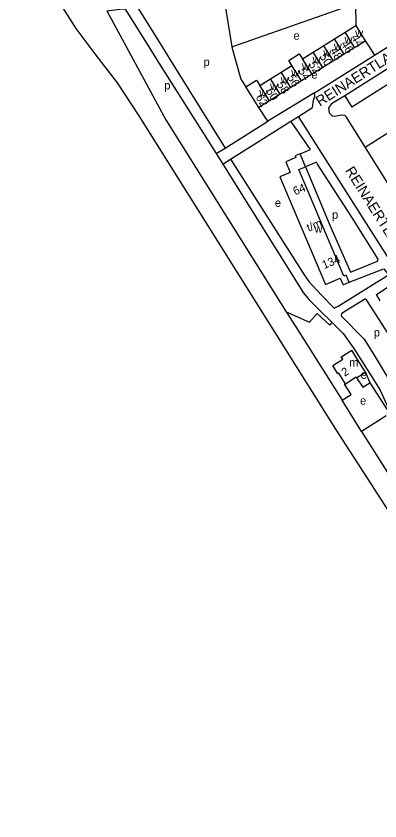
# Model space of a CAD drawing. Extents: x 159675 to 162108, y 386471 to 388472.
# Drawn here: x 160081.1 to 160257.2, y 386875.3 to 387264.8 of the extents above; entities that cross this region are included whole.
import ezdxf

# ---------------------------------------------------------------- set-up
doc = ezdxf.new("R2010")
doc.units = 0
for name, color, linetype in [('BLT_Basislijn', 7, 'Continuous'), ('BLT_Bebouwing', 7, 'Continuous'), ('BLT_Centroide', 7, 'Continuous'), ('BLT_Huisnummer', 7, 'Continuous'), ('BLT_Huisnummer_ tussenligend', 7, 'Continuous'), ('BLT_Huisnummer_reeks', 7, 'Continuous'), ('BLT_Onderverdeling_panden', 7, 'Continuous'), ('BLT_Straatnaam', 7, 'Continuous'), ('BLT_Vlakafsluiter', 7, 'Continuous')]:
    doc.layers.add(name, color=color, linetype=linetype)

msp = doc.modelspace()

# ---------------------------------------------------------------- linework, layer by layer
at = {"layer": 'BLT_Basislijn'}
for p, q in [((160181.32, 387275.58), (160185.51, 387250)), ((160185.51, 387250), (160245.41, 387270.97)), ((160245.41, 387270.97), (160245.46, 387260.26)), ((160250.11, 387252.82), (160251.96, 387250)), ((160145.32, 387250), (160150.08, 387242.46)), ((160151.7, 387250), (160157.7, 387240.36)), ((160251.96, 387250), (160254.58, 387245.99)), ((160254.58, 387245.99), (160260.96, 387250)), ((160150.08, 387242.46), (160177.99, 387198.27)), ((160157.7, 387240.36), (160182.24, 387200.95)), ((160266.45, 387235.16), (160243.61, 387220.78)), ((160225.52, 387227.72), (160202.99, 387214)), ((160240.14, 387226.3), (160243.61, 387220.78)), ((160202.99, 387214), (160198.6, 387220.6)), ((160281.17, 387220.89), (160250.03, 387201.25)), ((160214.06, 387213.98), (160217.82, 387216.31)), ((160265.05, 387141.86), (160217.82, 387216.31)), ((160184.88, 387195.63), (160214.06, 387213.98)), ((160177.99, 387198.27), (160182.24, 387200.95)), ((160177.99, 387198.27), (160181.09, 387193.2)), ((160181.09, 387193.2), (160184.88, 387195.63)), ((160216.43, 387114.43), (160238.86, 387078.91)), ((160250.27, 387092.52), (160252.29, 387087.29)), ((160256.14, 387068.77), (160248.21, 387063.84)), ((160260.26, 387071.33), (160256.14, 387068.77)), ((160235.65, 387064.95), (160365.63, 386863.54))]:
    msp.add_line(p, q, dxfattribs=at)
for points in [[(160081.07, 387305.02), (160085.69, 387297.47), (160109.94, 387258.83), (160119.2, 387246.5), (160129.92, 387232.61), (160140.48, 387216.6), (160235.65, 387064.95)], [(160181.32, 387275.58), (160140.14, 387269.42), (160139.98, 387268.82), (160151.7, 387250)], [(160124.94, 387267.43), (160132.81, 387268.4), (160133.86, 387268.15), (160145.32, 387250)], [(160124.94, 387267.43), (160153.54, 387214.6), (160211.83, 387121.72)], [(160185.51, 387250), (160187.19, 387243.98)], [(160187.19, 387243.98), (160189.9, 387234.32), (160192.36, 387230.57)], [(160225.52, 387227.72), (160254.03, 387245.64), (160254.58, 387245.99)], [(160262.89, 387240.63), (160240.14, 387226.3)], [(160217.82, 387216.31), (160224.61, 387220.61), (160225.06, 387224.11), (160225.63, 387226.16), (160225.52, 387227.72)], [(160240.14, 387226.3), (160233.83, 387222.33), (160232.27, 387220.44), (160232.56, 387217.95), (160234.15, 387216.56), (160235.33, 387216.36), (160238.61, 387217.11), (160239.98, 387216.91), (160240.47, 387216.41), (160250.03, 387201.25)], [(160250.03, 387201.25), (160272.27, 387165.55), (160272.21, 387162.84), (160269.91, 387160.96), (160269.38, 387159.08), (160270.61, 387157.33), (160272.52, 387156.37), (160275.39, 387156.61), (160286.47, 387163), (160288.1, 387164.51), (160289.27, 387167.04), (160281.17, 387220.89)], [(160182.24, 387200.95), (160202.4, 387213.65), (160202.99, 387214)], [(160218.55, 387198.2), (160223.51, 387200.31), (160214.06, 387213.98)], [(160181.09, 387193.2), (160219.96, 387131.1), (160222.73, 387127.6), (160227.58, 387122.83), (160234.04, 387116.48)], [(160184.88, 387195.63), (160220.54, 387139.55), (160222.79, 387136.44), (160228.68, 387129.86), (160235.04, 387123.54), (160236.95, 387124.4), (160261.4, 387139.54)], [(160243.55, 387167.51), (160226.98, 387193.24), (160226.45, 387194.15), (160221.22, 387191.94)], [(160221.22, 387191.94), (160232.91, 387163.68), (160242.91, 387140.96), (160255.96, 387146.21), (160256.31, 387147.17), (160243.55, 387167.51)], [(160242.27, 387136.02), (160258.58, 387142.42), (160259.15, 387142.46), (160261.4, 387139.54)], [(160257.39, 387127.1), (160255.49, 387130.04), (160267.45, 387138.04)], [(160268.57, 387077.83), (160277.92, 387083.57), (160277.95, 387083.84), (160277.57, 387084.81), (160268.45, 387100), (160250.74, 387127.58), (160250.2, 387127.92), (160240.2, 387121.85), (160238.53, 387120.66), (160238.42, 387119.75), (160249.5, 387108.54), (160254.84, 387100), (160264.92, 387083.25), (160268.57, 387077.83)], [(160211.83, 387121.72), (160223.04, 387116.78), (160226.83, 387120.9), (160232.94, 387115.28), (160234.04, 387116.48)], [(160234.04, 387116.48), (160239.35, 387111.26), (160244.57, 387103.88), (160253.28, 387090.17), (160257.32, 387083.77), (160260.47, 387076.63), (160261.92, 387072.36)], [(160245.9, 387089.78), (160248.87, 387085.19), (160252.29, 387087.29)], [(160252.29, 387087.29), (160261.92, 387072.36)], [(160238.86, 387078.91), (160243.21, 387081.66), (160240.08, 387086.64), (160240.5, 387086.91)], [(160248.21, 387063.84), (160238.86, 387078.91)], [(160248.21, 387063.84), (160248.21, 387063.84), (160263.86, 387039.16)]]:
    msp.add_lwpolyline(points, dxfattribs=at)
at = {"layer": 'BLT_Bebouwing'}
for p, q in [((160240.32, 387257.04), (160245.46, 387260.26)), ((160235.16, 387253.82), (160240.32, 387257.04)), ((160230.01, 387250.59), (160235.16, 387253.82)), ((160245.6, 387250), (160250.11, 387252.82)), ((160219.71, 387244.15), (160224.86, 387247.37)), ((160224.86, 387247.37), (160229.06, 387250)), ((160229.06, 387250), (160230.01, 387250.59)), ((160244.97, 387249.6), (160239.81, 387246.38)), ((160245.6, 387250), (160244.97, 387249.6)), ((160234.66, 387243.16), (160229.51, 387239.94)), ((160239.81, 387246.38), (160234.66, 387243.16)), ((160209.4, 387237.7), (160214.55, 387240.93)), ((160229.51, 387239.94), (160224.36, 387236.71)), ((160204.25, 387234.48), (160209.4, 387237.7)), ((160224.36, 387236.71), (160219.2, 387233.49)), ((160199.1, 387231.26), (160204.25, 387234.48)), ((160219.2, 387233.49), (160214.05, 387230.27)), ((160198.6, 387220.6), (160192.36, 387230.57)), ((160214.05, 387230.27), (160208.9, 387227.05)), ((160203.75, 387223.82), (160198.6, 387220.6)), ((160208.9, 387227.05), (160203.75, 387223.82)), ((160245.9, 387089.78), (160250.27, 387092.52))]:
    msp.add_line(p, q, dxfattribs=at)
for points in [[(160245.46, 387260.26), (160247.46, 387257.06), (160250.11, 387252.82)], [(160214.55, 387240.93), (160213.06, 387243.41), (160218.17, 387246.61), (160219.71, 387244.15)], [(160192.36, 387230.57), (160197.51, 387233.78), (160199.1, 387231.26)], [(160218.55, 387198.2), (160216.11, 387197.16), (160216.46, 387196.33), (160211.66, 387194.28), (160213.81, 387189.2), (160208.8, 387187.09), (160230.81, 387134.94), (160237.97, 387137.96), (160239.32, 387134.77), (160242.27, 387136.02)], [(160221.22, 387191.94), (160218.55, 387198.2)], [(160242.27, 387136.02), (160240.8, 387139.49), (160239.69, 387139.03), (160217.94, 387190.54), (160221.22, 387191.94)], [(160240.5, 387086.91), (160239.71, 387088.17), (160237.24, 387091.94), (160236.87, 387091.72), (160234.37, 387095.72), (160239.23, 387098.76), (160238.5, 387100), (160243.58, 387103.18)], [(160250.27, 387092.52), (160245.58, 387100), (160243.58, 387103.18)], [(160240.5, 387086.91), (160245.67, 387090.18), (160245.9, 387089.78)]]:
    msp.add_lwpolyline(points, dxfattribs=at)
at = {"layer": 'BLT_Onderverdeling_panden'}
for p, q in [((160244.72, 387250), (160240.32, 387257.04)), ((160237.55, 387250), (160235.16, 387253.82)), ((160229.51, 387239.94), (160224.86, 387247.37)), ((160230.38, 387250), (160230.01, 387250.59)), ((160234.66, 387243.16), (160230.38, 387250)), ((160239.81, 387246.38), (160237.55, 387250)), ((160244.97, 387249.6), (160244.72, 387250)), ((160224.36, 387236.71), (160219.71, 387244.15)), ((160219.2, 387233.49), (160214.55, 387240.93)), ((160214.05, 387230.27), (160209.4, 387237.7)), ((160203.75, 387223.82), (160199.1, 387231.26)), ((160208.9, 387227.05), (160204.25, 387234.48))]:
    msp.add_line(p, q, dxfattribs=at)
at = {"layer": 'BLT_Vlakafsluiter'}
msp.add_line((160211.83, 387121.72), (160216.43, 387114.43), dxfattribs=at)

# ---------------------------------------------------------------- texts
at = {"layer": 'BLT_Centroide'}
for s, p in [('e', (160215.36, 387253.41)), ('w', (160240.06, 387251.7)), ('w', (160245.22, 387254.92)), ('w', (160234.91, 387248.48)), ('w', (160229.77, 387245.27)), ('p', (160171.81, 387240.71)), ('w', (160224.61, 387242.05)), ('w', (160219.45, 387238.83)), ('w', (160209.16, 387232.36)), ('w', (160214.3, 387235.61)), ('e', (160224, 387234.59)), ('p', (160152.84, 387229.32)), ('w', (160204, 387229.14)), ('w', (160198.84, 387225.92)), ('e', (160206.35, 387172.53)), ('p', (160234.01, 387166.75)), ('w', (160225.53, 387160)), ('p', (160254.23, 387109.77)), ('m', (160242.31, 387095.23)), ('e', (160247.84, 387089.3)), ('e', (160247.58, 387076.75))]:
    msp.add_text(s, height=4, dxfattribs=at).set_placement(p)
at = {"layer": 'BLT_Huisnummer'}
for s, rotation, p in [('44', 302.0234, (160243.1, 387254.46)), ('50', 302.0262, (160227.78, 387245.31)), ('48', 302.0234, (160232.85, 387248.12)), ('52', 302.0234, (160222.49, 387241.51)), ('56', 302.0234, (160212.18, 387235.19)), ('62', 302.0234, (160196.85, 387225.55)), ('2', 32.0446, (160240.12, 387090.22))]:
    msp.add_text(s, height=4, rotation=rotation, dxfattribs=at).set_placement(p)
at = {"layer": 'BLT_Huisnummer_ tussenligend'}
for s, p in [('46', (160238.18, 387251.38)), ('54', (160217.47, 387238.34)), ('58', (160207.12, 387231.82)), ('60', (160201.88, 387228.56))]:
    msp.add_text(s, height=4, rotation=302.0234, dxfattribs=at).set_placement(p)
at = {"layer": 'BLT_Huisnummer_reeks'}
for s, p in [('64', (160216.14, 387178.01)), ('t/m', (160222.73, 387160.36)), ('134', (160230.17, 387142.33))]:
    msp.add_text(s, height=4, rotation=22.8877, dxfattribs=at).set_placement(p)
at = {"layer": 'BLT_Straatnaam'}
for rotation, p in [(32.5524, (160228.13, 387220.95)), (302.2034, (160240.13, 387190.1))]:
    msp.add_text('REINAERTLAAN', height=5, rotation=rotation, dxfattribs=at).set_placement(p)

doc.saveas('drawing.dxf')
